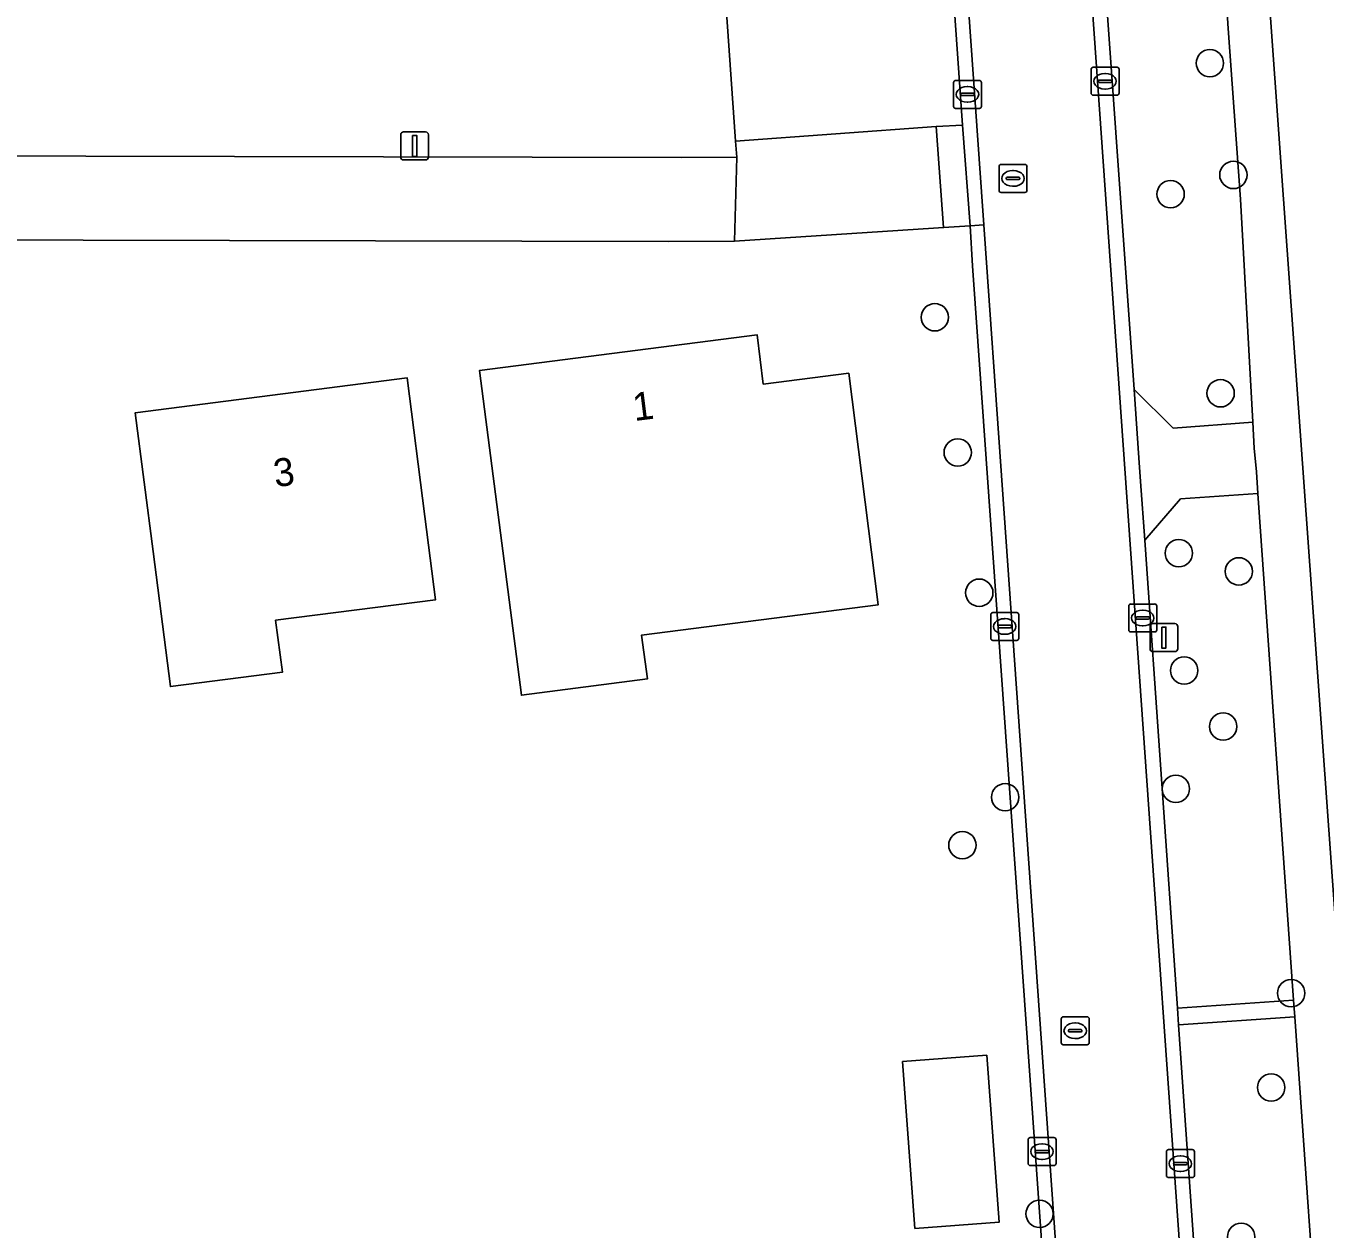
# Model space of a CAD drawing. Extents: x 162661 to 163484, y 380247 to 381230.
# Drawn here: x 163003.2 to 163049.68, y 380463.16 to 380506.19 of the extents above; entities that cross this region are included whole.
import ezdxf

# ---------------------------------------------------------------- set-up
doc = ezdxf.new("R2010")
doc.units = 0
for name, color, linetype in [('IMGEO_Boom', 7, 'Continuous'), ('IMGEO_Erf', 7, 'Continuous'), ('IMGEO_Groenvoorziening', 7, 'Continuous'), ('IMGEO_Kolk', 7, 'Continuous'), ('IMGEO_Lichtmast', 7, 'Continuous'), ('IMGEO_Pand', 7, 'Continuous'), ('IMGEO_Pand_nummerreeks', 7, 'Continuous'), ('IMGEO_Parkeervlak_open', 7, 'Continuous'), ('IMGEO_Rijbaan_lokaal_gesloten', 7, 'Continuous'), ('IMGEO_Rijbaan_lokaal_open', 7, 'Continuous'), ('IMGEO_Rioolput', 7, 'Continuous'), ('IMGEO_Voetpad_open', 7, 'Continuous')]:
    doc.layers.add(name, color=color, linetype=linetype)

msp = doc.modelspace()

# ---------------------------------------------------------------- linework, layer by layer
at = {"layer": 'IMGEO_Boom'}
for centre in [(163045.559, 380504.861), (163046.397, 380500.862), (163044.152, 380500.177), (163035.715, 380495.77), (163045.942, 380493.053), (163036.535, 380490.935), (163044.443, 380487.333), (163046.594, 380486.683), (163037.307, 380485.919), (163044.639, 380483.137), (163046.035, 380481.13), (163044.338, 380478.905), (163038.233, 380478.602), (163036.701, 380476.887), (163048.462, 380471.597), (163047.751, 380468.219), (163039.465, 380463.703), (163046.675, 380462.88)]:
    msp.add_circle(centre, 0.489, dxfattribs=at)
at = {"layer": 'IMGEO_Erf'}
for points in [[(163118.63, 380500), (163117.111, 380515.36), (163116.633, 380519.83), (163113.341, 380519.572), (163077.925, 380516.403), (163076.715, 380524.487), (163046.661, 380521.315), (163048.191, 380500), (163051.286, 380456.864), (163068.185, 380458.61), (163067.852, 380461.575), (163082.32, 380468.935), (163117.508, 380474.084), (163120.943, 380474.451), (163120.425, 380480.773)], [(163019.432, 380493.868), (163029.364, 380495.14), (163029.576, 380493.384), (163032.637, 380493.767), (163033.684, 380485.484), (163025.228, 380484.404), (163025.433, 380482.833), (163020.928, 380482.25)], [(163007.114, 380492.358), (163016.842, 380493.602), (163017.477, 380488.643), (163017.858, 380485.667), (163012.135, 380484.935), (163012.374, 380483.071), (163008.367, 380482.559), (163007.748, 380487.399)], [(163037.574, 380469.372), (163038.015, 380463.402), (163035.005, 380463.179), (163034.564, 380469.15)]]:
    msp.add_lwpolyline(points, close=True, dxfattribs=at)
for points in [[(163037.069, 380497.617), (163036.984, 380499.046), (163036.032, 380498.981), (163035.666, 380498.96), (163028.549, 380498.49), (163026.173, 380498.478), (163000, 380498.541), (162986.249, 380498.574), (162956.148, 380498.624)], [(162947.904, 380489.571), (162929.546, 380483.194), (162909.571, 380476.241), (162906.797, 380475.275), (162901.101, 380473.756), (162901.068, 380473.747), (162901.759, 380471.365), (162899.45, 380470.72), (162899.457, 380470.696), (162910.123, 380431.006), (162913.618, 380431.232), (162955.354, 380434.5), (162954.04, 380438.409), (162989.976, 380441.225), (162989.708, 380445.324), (162996.691, 380445.849), (163000, 380446.098), (163035.591, 380448.726), (163040.495, 380449.119), (163037.069, 380497.617)]]:
    msp.add_lwpolyline(points, dxfattribs=at)
at = {"layer": 'IMGEO_Groenvoorziening'}
for points in [[(163046.198, 380506.27), (163046.16, 380506.968), (163045.14, 380521.082), (163042.691, 380520.924), (163040.881, 380520.778), (163042.847, 380493.184), (163044.245, 380491.801), (163047.089, 380492.02), (163046.65, 380500)], [(163047.276, 380489.468), (163044.506, 380489.272), (163043.227, 380487.793), (163044.396, 380471.056), (163048.552, 380471.348)], [(163048.594, 380470.75), (163044.437, 380470.457), (163045.044, 380461.768), (163046.016, 380461.831), (163046.202, 380458.973), (163045.251, 380458.881), (163045.442, 380456.198), (163049.587, 380456.652)]]:
    msp.add_lwpolyline(points, close=True, dxfattribs=at)
msp.add_lwpolyline([(162972.776, 380501.609), (162987.707, 380501.58), (163000, 380501.55), (163026.639, 380501.488), (163028.628, 380501.498), (163028.591, 380502.066), (163027.599, 380516.243)], dxfattribs=at)
at = {"layer": 'IMGEO_Kolk'}
for p, q in [((163041.308, 380503.789), (163041.308, 380504.641)), ((163041.383, 380504.715), (163042.235, 380504.715)), ((163041.796, 380504.495), (163041.821, 380504.495)), ((163042.309, 380504.641), (163042.309, 380503.789)), ((163036.384, 380503.317), (163036.384, 380504.169)), ((163036.459, 380504.243), (163037.311, 380504.243)), ((163036.872, 380504.023), (163036.897, 380504.023)), ((163037.385, 380504.169), (163037.385, 380503.317)), ((163041.567, 380504.209), (163041.567, 380504.221)), ((163042.005, 380504.172), (163041.607, 380504.172)), ((163041.61, 380504.258), (163042.008, 380504.258)), ((163042.051, 380504.221), (163042.051, 380504.209)), ((163036.643, 380503.737), (163036.643, 380503.749)), ((163037.081, 380503.7), (163036.683, 380503.7)), ((163036.686, 380503.786), (163037.084, 380503.786)), ((163037.127, 380503.749), (163037.127, 380503.737)), ((163042.235, 380503.715), (163041.383, 380503.715)), ((163041.819, 380503.935), (163041.794, 380503.935)), ((163037.311, 380503.243), (163036.459, 380503.243)), ((163036.895, 380503.463), (163036.87, 380503.463)), ((163042.654, 380484.589), (163042.654, 380485.441)), ((163042.729, 380485.515), (163043.581, 380485.515)), ((163043.655, 380485.441), (163043.655, 380484.589)), ((163037.718, 380484.285), (163037.718, 380485.137)), ((163037.793, 380485.211), (163038.645, 380485.211)), ((163038.206, 380484.991), (163038.231, 380484.991)), ((163038.719, 380485.137), (163038.719, 380484.285)), ((163042.913, 380485.009), (163042.913, 380485.021)), ((163043.351, 380484.972), (163042.953, 380484.972)), ((163042.956, 380485.058), (163043.354, 380485.058)), ((163043.142, 380485.295), (163043.167, 380485.295)), ((163043.397, 380485.021), (163043.397, 380485.009)), ((163037.977, 380484.705), (163037.977, 380484.717)), ((163038.415, 380484.668), (163038.017, 380484.668)), ((163038.02, 380484.754), (163038.418, 380484.754)), ((163038.461, 380484.717), (163038.461, 380484.705)), ((163043.581, 380484.515), (163042.729, 380484.515)), ((163043.165, 380484.735), (163043.14, 380484.735)), ((163038.645, 380484.211), (163037.793, 380484.211)), ((163038.229, 380484.431), (163038.204, 380484.431)), ((163039.052, 380465.502), (163039.052, 380466.354)), ((163039.127, 380466.428), (163039.979, 380466.428)), ((163040.053, 380466.354), (163040.053, 380465.502)), ((163039.311, 380465.922), (163039.311, 380465.934)), ((163039.749, 380465.885), (163039.351, 380465.885)), ((163039.354, 380465.971), (163039.752, 380465.971)), ((163039.54, 380466.208), (163039.565, 380466.208)), ((163039.795, 380465.934), (163039.795, 380465.922)), ((163044.001, 380465.071), (163044.001, 380465.923)), ((163044.076, 380465.997), (163044.928, 380465.997)), ((163045.002, 380465.923), (163045.002, 380465.071)), ((163039.979, 380465.428), (163039.127, 380465.428)), ((163039.563, 380465.648), (163039.538, 380465.648)), ((163044.26, 380465.491), (163044.26, 380465.503)), ((163044.698, 380465.454), (163044.3, 380465.454)), ((163044.303, 380465.54), (163044.701, 380465.54)), ((163044.489, 380465.777), (163044.514, 380465.777)), ((163044.744, 380465.503), (163044.744, 380465.491)), ((163044.928, 380464.997), (163044.076, 380464.997)), ((163044.512, 380465.217), (163044.487, 380465.217))]:
    msp.add_line(p, q, dxfattribs=at)
for points in [[(163041.308, 380503.789), (163041.308, 380504.641)], [(163041.383, 380504.715), (163042.235, 380504.715)], [(163042.309, 380504.641), (163042.309, 380503.789)], [(163036.384, 380503.317), (163036.384, 380504.169)], [(163036.459, 380504.243), (163037.311, 380504.243)], [(163037.385, 380504.169), (163037.385, 380503.317)], [(163042.235, 380503.715), (163041.383, 380503.715)], [(163037.311, 380503.243), (163036.459, 380503.243)], [(163042.654, 380484.589), (163042.654, 380485.441)], [(163042.729, 380485.515), (163043.581, 380485.515)], [(163043.655, 380485.441), (163043.655, 380484.589)], [(163037.718, 380484.285), (163037.718, 380485.137)], [(163037.793, 380485.211), (163038.645, 380485.211)], [(163038.719, 380485.137), (163038.719, 380484.285)], [(163043.581, 380484.515), (163042.729, 380484.515)], [(163038.645, 380484.211), (163037.793, 380484.211)], [(163039.052, 380465.502), (163039.052, 380466.354)], [(163039.127, 380466.428), (163039.979, 380466.428)], [(163040.053, 380466.354), (163040.053, 380465.502)], [(163044.001, 380465.071), (163044.001, 380465.923)], [(163044.076, 380465.997), (163044.928, 380465.997)], [(163045.002, 380465.923), (163045.002, 380465.071)], [(163039.979, 380465.428), (163039.127, 380465.428)], [(163044.928, 380464.997), (163044.076, 380464.997)]]:
    msp.add_lwpolyline(points, dxfattribs=at)
for centre, radius, start, end in [((163041.385, 380504.639), 0.0765, 91.552, 178.448), ((163041.385, 380504.639), 0.0765, 91.552, 178.448), ((163042.233, 380504.639), 0.0765, 1.552, 88.448), ((163042.233, 380504.639), 0.0765, 1.552, 88.448), ((163036.461, 380504.167), 0.0765, 91.552, 178.448), ((163036.461, 380504.167), 0.0765, 91.552, 178.448), ((163037.309, 380504.167), 0.0765, 1.552, 88.448), ((163037.309, 380504.167), 0.0765, 1.552, 88.448), ((163041.607, 380504.218), 0.0403, 85.8775, 175.7526), ((163041.604, 380504.208), 0.0366, 178.938, 274.7102), ((163042.008, 380504.215), 0.043, 264.8664, 352.4533), ((163042.012, 380504.22), 0.0386, 1.7309, 96.639), ((163036.683, 380503.746), 0.0403, 85.8775, 175.7526), ((163036.68, 380503.736), 0.0366, 178.938, 274.7102), ((163037.084, 380503.743), 0.043, 264.8664, 352.4533), ((163037.088, 380503.748), 0.0386, 1.7309, 96.639), ((163041.385, 380503.791), 0.0765, 181.552, 268.448), ((163041.385, 380503.791), 0.0765, 181.552, 268.448), ((163042.233, 380503.791), 0.0765, 271.552, 358.448), ((163042.233, 380503.791), 0.0765, 271.552, 358.448), ((163036.461, 380503.319), 0.0765, 181.552, 268.448), ((163036.461, 380503.319), 0.0765, 181.552, 268.448), ((163037.309, 380503.319), 0.0765, 271.552, 358.448), ((163037.309, 380503.319), 0.0765, 271.552, 358.448), ((163042.731, 380485.439), 0.0765, 91.552, 178.448), ((163042.731, 380485.439), 0.0765, 91.552, 178.448), ((163043.579, 380485.439), 0.0765, 1.552, 88.448), ((163043.579, 380485.439), 0.0765, 1.552, 88.448), ((163037.795, 380485.135), 0.0765, 91.552, 178.448), ((163037.795, 380485.135), 0.0765, 91.552, 178.448), ((163038.643, 380485.135), 0.0765, 1.552, 88.448), ((163038.643, 380485.135), 0.0765, 1.552, 88.448), ((163042.953, 380485.018), 0.0403, 85.8775, 175.7526), ((163042.95, 380485.008), 0.0366, 178.938, 274.7102), ((163043.354, 380485.015), 0.043, 264.8664, 352.4533), ((163043.358, 380485.02), 0.0386, 1.7309, 96.639), ((163038.017, 380484.714), 0.0403, 85.8775, 175.7526), ((163038.014, 380484.704), 0.0366, 178.938, 274.7102), ((163038.418, 380484.711), 0.043, 264.8664, 352.4533), ((163038.422, 380484.716), 0.0386, 1.7309, 96.639), ((163042.731, 380484.591), 0.0765, 181.552, 268.448), ((163042.731, 380484.591), 0.0765, 181.552, 268.448), ((163043.579, 380484.591), 0.0765, 271.552, 358.448), ((163043.579, 380484.591), 0.0765, 271.552, 358.448), ((163037.795, 380484.287), 0.0765, 181.552, 268.448), ((163037.795, 380484.287), 0.0765, 181.552, 268.448), ((163038.643, 380484.287), 0.0765, 271.552, 358.448), ((163038.643, 380484.287), 0.0765, 271.552, 358.448), ((163039.129, 380466.352), 0.0765, 91.552, 178.448), ((163039.129, 380466.352), 0.0765, 91.552, 178.448), ((163039.977, 380466.352), 0.0765, 1.552, 88.448), ((163039.977, 380466.352), 0.0765, 1.552, 88.448), ((163039.351, 380465.931), 0.0403, 85.8775, 175.7526), ((163039.348, 380465.921), 0.0366, 178.938, 274.7102), ((163039.752, 380465.928), 0.043, 264.8664, 352.4533), ((163039.756, 380465.933), 0.0386, 1.7309, 96.639), ((163044.078, 380465.921), 0.0765, 91.552, 178.448), ((163044.078, 380465.921), 0.0765, 91.552, 178.448), ((163044.926, 380465.921), 0.0765, 1.552, 88.448), ((163044.926, 380465.921), 0.0765, 1.552, 88.448), ((163039.129, 380465.504), 0.0765, 181.552, 268.448), ((163039.129, 380465.504), 0.0765, 181.552, 268.448), ((163039.977, 380465.504), 0.0765, 271.552, 358.448), ((163039.977, 380465.504), 0.0765, 271.552, 358.448), ((163044.3, 380465.5), 0.0403, 85.8775, 175.7526), ((163044.297, 380465.49), 0.0366, 178.938, 274.7102), ((163044.701, 380465.497), 0.043, 264.8664, 352.4533), ((163044.705, 380465.502), 0.0386, 1.7309, 96.639), ((163044.078, 380465.073), 0.0765, 181.552, 268.448), ((163044.078, 380465.073), 0.0765, 181.552, 268.448), ((163044.926, 380465.073), 0.0765, 271.552, 358.448), ((163044.926, 380465.073), 0.0765, 271.552, 358.448)]:
    msp.add_arc(centre, radius, start, end, dxfattribs=at)
for centre, major_axis, ratio, start_param, end_param in [((163041.795, 380504.215), (-0.387, 0.002), 0.722429, 4.712389, 7.853982), ((163041.82, 380504.215), (-0.39, 0.002), 0.717154, 1.570796, 4.712389), ((163036.871, 380503.743), (-0.387, 0.002), 0.722429, 4.712389, 7.853982), ((163036.896, 380503.743), (-0.39, 0.002), 0.717154, 1.570796, 4.712389), ((163038.205, 380484.711), (-0.387, 0.002), 0.722429, 4.712389, 7.853982), ((163038.23, 380484.711), (-0.39, 0.002), 0.717154, 1.570796, 4.712389), ((163043.141, 380485.015), (-0.387, 0.002), 0.722429, 4.712389, 7.853982), ((163043.166, 380485.015), (-0.39, 0.002), 0.717154, 1.570796, 4.712389), ((163039.539, 380465.928), (-0.387, 0.002), 0.722429, 4.712389, 7.853982), ((163039.564, 380465.928), (-0.39, 0.002), 0.717154, 1.570796, 4.712389), ((163044.488, 380465.497), (-0.387, 0.002), 0.722429, 4.712389, 7.853982), ((163044.513, 380465.497), (-0.39, 0.002), 0.717154, 1.570796, 4.712389)]:
    msp.add_ellipse(centre, major_axis=major_axis, ratio=ratio, start_param=start_param, end_param=end_param, dxfattribs=at)
at = {"layer": 'IMGEO_Lichtmast'}
for p, q in [((163016.61, 380501.501), (163016.61, 380502.301)), ((163016.61, 380502.301), (163016.61, 380501.501)), ((163016.71, 380502.401), (163017.5, 380502.401)), ((163017.5, 380502.401), (163016.71, 380502.401)), ((163017.6, 380502.301), (163017.6, 380501.501)), ((163017.6, 380501.501), (163017.6, 380502.301)), ((163017.5, 380501.401), (163016.71, 380501.401)), ((163016.71, 380501.401), (163017.5, 380501.401)), ((163043.416, 380483.913), (163043.416, 380484.713)), ((163043.416, 380484.713), (163043.416, 380483.913)), ((163043.516, 380484.813), (163044.306, 380484.813)), ((163044.306, 380484.813), (163043.516, 380484.813)), ((163044.406, 380484.713), (163044.406, 380483.913)), ((163044.406, 380483.913), (163044.406, 380484.713)), ((163044.306, 380483.813), (163043.516, 380483.813)), ((163043.516, 380483.813), (163044.306, 380483.813))]:
    msp.add_line(p, q, dxfattribs=at)
for points in [[(163017.03, 380502.276), (163017.18, 380502.276), (163017.18, 380501.526), (163017.03, 380501.526), (163017.03, 380502.276)], [(163043.836, 380484.688), (163043.986, 380484.688), (163043.986, 380483.938), (163043.836, 380483.938), (163043.836, 380484.688)]]:
    msp.add_lwpolyline(points, dxfattribs=at)
for centre, start, end in [((163016.71, 380502.301), 90, 180), ((163016.71, 380502.301), 90, 180), ((163017.5, 380502.301), 0, 90), ((163017.5, 380502.301), 360, 90), ((163016.71, 380501.501), 180, 270), ((163016.71, 380501.501), 180, 270), ((163017.5, 380501.501), 270, 0), ((163017.5, 380501.501), 270, 0), ((163043.516, 380484.713), 90, 180), ((163043.516, 380484.713), 90, 180), ((163044.306, 380484.713), 0, 90), ((163044.306, 380484.713), 360, 90), ((163043.516, 380483.913), 180, 270), ((163043.516, 380483.913), 180, 270), ((163044.306, 380483.913), 270, 0), ((163044.306, 380483.913), 270, 0)]:
    msp.add_arc(centre, 0.1, start, end, dxfattribs=at)
at = {"layer": 'IMGEO_Pand'}
for points in [[(163029.576, 380493.384), (163029.364, 380495.14), (163019.432, 380493.868), (163020.928, 380482.25), (163025.433, 380482.833), (163025.228, 380484.404), (163033.684, 380485.484), (163032.637, 380493.767)], [(163017.477, 380488.643), (163016.842, 380493.602), (163007.114, 380492.358), (163007.748, 380487.399), (163008.367, 380482.559), (163012.374, 380483.071), (163012.135, 380484.935), (163017.858, 380485.667)], [(163035.005, 380463.179), (163038.015, 380463.402), (163037.574, 380469.372), (163034.564, 380469.15)]]:
    msp.add_lwpolyline(points, close=True, dxfattribs=at)
at = {"layer": 'IMGEO_Parkeervlak_open'}
msp.add_lwpolyline([(163035.77, 380502.6), (163036.702, 380502.641), (163035.716, 380516.789), (163034.806, 380516.731), (163027.599, 380516.243), (163028.591, 380502.066)], close=True, dxfattribs=at)
at = {"layer": 'IMGEO_Rijbaan_lokaal_gesloten'}
for points in [[(163022.717, 380767.964), (163022.107, 380776.024), (163017.916, 380772.446), (163017.988, 380771.487), (163018.303, 380767.59), (163023.593, 380693.674), (163033.38, 380556.929), (163037.467, 380499.08), (163041.077, 380447.98)], [(163045.357, 380450.111), (163037.801, 380557.176), (163035.712, 380586.364), (163022.717, 380767.964)]]:
    msp.add_lwpolyline(points, dxfattribs=at)
at = {"layer": 'IMGEO_Rijbaan_lokaal_open'}
for points in [[(163023.593, 380693.674), (163023.144, 380693.642), (163026.045, 380652.952), (163026.144, 380651.557), (163026.388, 380648.099), (163027.416, 380633.544), (163027.659, 380630.102), (163027.752, 380628.784), (163030.707, 380587.644), (163030.799, 380586.365), (163031.043, 380582.898), (163031.995, 380569.39), (163032.24, 380565.916), (163032.332, 380564.613), (163032.858, 380557.149), (163035.344, 380521.792), (163035.425, 380520.4), (163035.716, 380516.789), (163036.702, 380502.641), (163036.984, 380499.046), (163037.467, 380499.08), (163033.38, 380556.929)], [(163035.77, 380502.6), (163028.591, 380502.066), (163028.628, 380501.498), (163028.549, 380498.49), (163035.666, 380498.96), (163036.032, 380498.981)], [(163036.702, 380502.641), (163035.77, 380502.6), (163036.032, 380498.981), (163036.984, 380499.046)]]:
    msp.add_lwpolyline(points, close=True, dxfattribs=at)
for points in [[(163038.478, 380554.744), (163038.46, 380555.004), (163038.407, 380555.75), (163038.328, 380556.861), (163038.303, 380557.221), (163038.126, 380559.836), (163037.854, 380563.848), (163037.639, 380566.853), (163036.238, 380586.402), (163035.712, 380586.364), (163037.801, 380557.176), (163045.357, 380450.111)], [(163045.872, 380450.181), (163045.561, 380454.537), (163045.442, 380456.198), (163045.251, 380458.881), (163045.044, 380461.768), (163044.437, 380470.457), (163044.396, 380471.056), (163043.227, 380487.793), (163043.08, 380489.895), (163043.021, 380490.741), (163042.847, 380493.184), (163040.881, 380520.778), (163040.757, 380522.506), (163039.678, 380537.772), (163039.456, 380540.911), (163038.478, 380554.744)], [(162967.602, 380505.284), (162968.235, 380500), (162968.257, 380499.82), (162957.106, 380499.846), (162956.148, 380498.624), (162986.249, 380498.574), (163000, 380498.541), (163026.173, 380498.478), (163028.549, 380498.49), (163028.628, 380501.498), (163026.639, 380501.488), (163000, 380501.55)], [(163037.467, 380499.08), (163036.984, 380499.046), (163037.069, 380497.617), (163040.495, 380449.119), (163040.566, 380448.014)], [(163041.077, 380447.98), (163037.467, 380499.08)]]:
    msp.add_lwpolyline(points, dxfattribs=at)
at = {"layer": 'IMGEO_Rioolput'}
for p, q in [((163038.088, 380501.238), (163038.94, 380501.238)), ((163038.013, 380500.312), (163038.013, 380501.164)), ((163038.272, 380500.732), (163038.272, 380500.744)), ((163038.315, 380500.781), (163038.713, 380500.781)), ((163038.501, 380501.018), (163038.526, 380501.018)), ((163038.756, 380500.744), (163038.756, 380500.732)), ((163039.014, 380501.164), (163039.014, 380500.312)), ((163038.71, 380500.695), (163038.312, 380500.695)), ((163038.524, 380500.458), (163038.499, 380500.458)), ((163038.94, 380500.238), (163038.088, 380500.238)), ((163040.238, 380469.823), (163040.238, 380470.675)), ((163040.313, 380470.749), (163041.165, 380470.749)), ((163040.726, 380470.529), (163040.751, 380470.529)), ((163041.239, 380470.675), (163041.239, 380469.823)), ((163040.497, 380470.243), (163040.497, 380470.255)), ((163040.935, 380470.206), (163040.537, 380470.206)), ((163040.54, 380470.292), (163040.938, 380470.292)), ((163040.981, 380470.255), (163040.981, 380470.243)), ((163041.165, 380469.749), (163040.313, 380469.749)), ((163040.749, 380469.969), (163040.724, 380469.969))]:
    msp.add_line(p, q, dxfattribs=at)
for points in [[(163038.088, 380501.238), (163038.94, 380501.238)], [(163038.013, 380500.312), (163038.013, 380501.164)], [(163039.014, 380501.164), (163039.014, 380500.312)], [(163038.94, 380500.238), (163038.088, 380500.238)], [(163040.238, 380469.823), (163040.238, 380470.675)], [(163040.313, 380470.749), (163041.165, 380470.749)], [(163041.239, 380470.675), (163041.239, 380469.823)], [(163041.165, 380469.749), (163040.313, 380469.749)]]:
    msp.add_lwpolyline(points, dxfattribs=at)
for centre, radius, start, end in [((163038.09, 380501.162), 0.0765, 91.552, 178.448), ((163038.09, 380501.162), 0.0765, 91.552, 178.448), ((163038.938, 380501.162), 0.0765, 1.552, 88.448), ((163038.938, 380501.162), 0.0765, 1.552, 88.448), ((163038.312, 380500.741), 0.0403, 85.8775, 175.7526), ((163038.309, 380500.731), 0.0366, 178.938, 274.7102), ((163038.713, 380500.738), 0.043, 264.8664, 352.4533), ((163038.717, 380500.743), 0.0386, 1.7309, 96.639), ((163038.09, 380500.314), 0.0765, 181.552, 268.448), ((163038.09, 380500.314), 0.0765, 181.552, 268.448), ((163038.938, 380500.314), 0.0765, 271.552, 358.448), ((163038.938, 380500.314), 0.0765, 271.552, 358.448), ((163040.315, 380470.673), 0.0765, 91.552, 178.448), ((163040.315, 380470.673), 0.0765, 91.552, 178.448), ((163041.163, 380470.673), 0.0765, 1.552, 88.448), ((163041.163, 380470.673), 0.0765, 1.552, 88.448), ((163040.537, 380470.252), 0.0403, 85.8775, 175.7526), ((163040.534, 380470.242), 0.0366, 178.938, 274.7102), ((163040.938, 380470.249), 0.043, 264.8664, 352.4533), ((163040.942, 380470.254), 0.0386, 1.7309, 96.639), ((163040.315, 380469.825), 0.0765, 181.552, 268.448), ((163040.315, 380469.825), 0.0765, 181.552, 268.448), ((163041.163, 380469.825), 0.0765, 271.552, 358.448), ((163041.163, 380469.825), 0.0765, 271.552, 358.448)]:
    msp.add_arc(centre, radius, start, end, dxfattribs=at)
for centre, major_axis, ratio, start_param, end_param in [((163038.5, 380500.738), (-0.387, 0.002), 0.722429, 4.712389, 7.853982), ((163038.525, 380500.738), (-0.39, 0.002), 0.717154, 1.570796, 4.712389), ((163040.725, 380470.249), (-0.387, 0.002), 0.722429, 4.712389, 7.853982), ((163040.75, 380470.249), (-0.39, 0.002), 0.717154, 1.570796, 4.712389)]:
    msp.add_ellipse(centre, major_axis=major_axis, ratio=ratio, start_param=start_param, end_param=end_param, dxfattribs=at)
at = {"layer": 'IMGEO_Voetpad_open'}
for points in [[(163051.286, 380456.864), (163048.191, 380500), (163046.661, 380521.315), (163076.715, 380524.487), (163076.447, 380526.277), (163046.628, 380523.045), (163042.074, 380586.977), (163070.497, 380590.125)], [(163042.7, 380555.033), (163043.696, 380541.217), (163043.922, 380538.078), (163045.024, 380522.783), (163042.72, 380522.619), (163040.757, 380522.506), (163040.881, 380520.778), (163042.691, 380520.924), (163045.14, 380521.082), (163046.16, 380506.968), (163046.198, 380506.27), (163046.65, 380500), (163047.089, 380492.02), (163047.14, 380491.091), (163047.222, 380490.24), (163047.276, 380489.468), (163048.552, 380471.348), (163048.594, 380470.75), (163049.587, 380456.652)]]:
    msp.add_lwpolyline(points, dxfattribs=at)
for points in [[(163047.14, 380491.091), (163047.089, 380492.02), (163044.245, 380491.801), (163042.847, 380493.184), (163043.021, 380490.741), (163043.08, 380489.895), (163043.227, 380487.793), (163044.506, 380489.272), (163047.276, 380489.468), (163047.222, 380490.24)], [(163048.552, 380471.348), (163044.396, 380471.056), (163044.437, 380470.457), (163048.594, 380470.75)]]:
    msp.add_lwpolyline(points, close=True, dxfattribs=at)

# ---------------------------------------------------------------- texts
at = {"layer": 'IMGEO_Pand_nummerreeks'}
for s, rotation, p in [('1', 7.0989, (163024.969, 380492.058)), ('3', 7.2873, (163012.121, 380489.692))]:
    msp.add_text(s, height=1, rotation=rotation, dxfattribs=at).set_placement(p)

doc.saveas('drawing.dxf')
